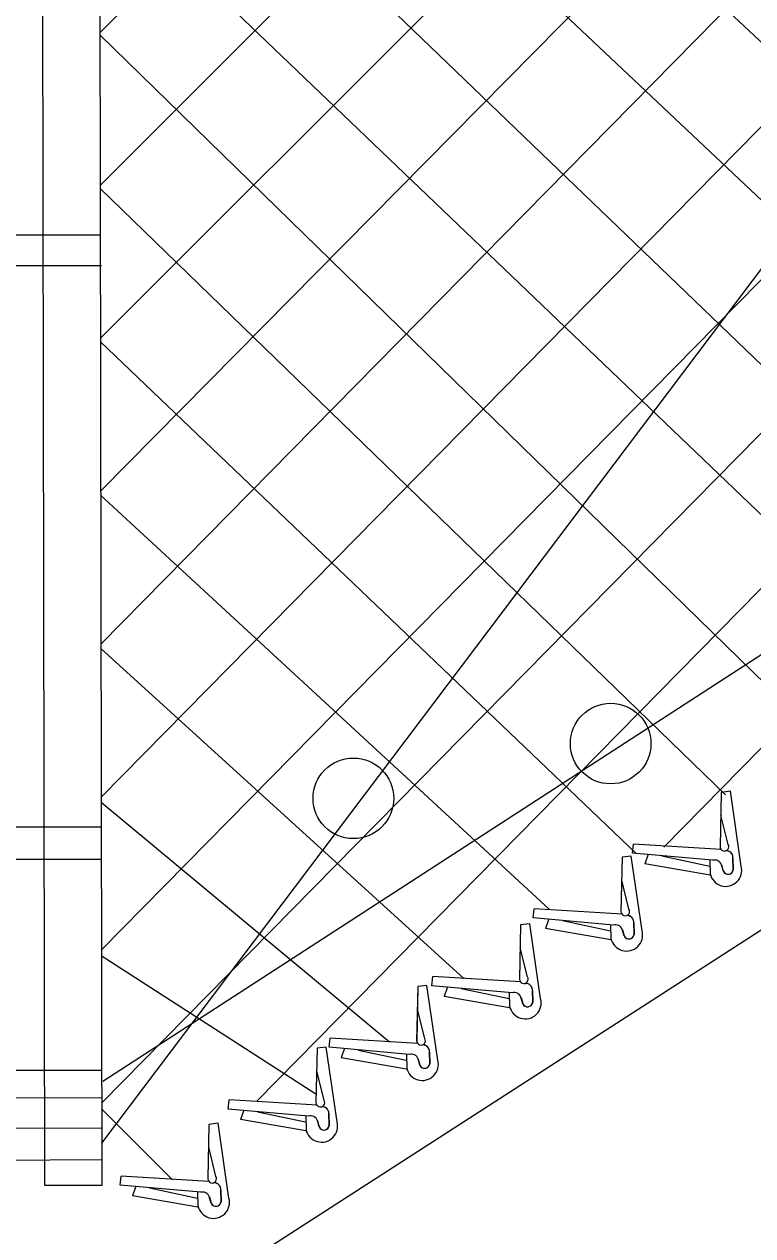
# Model space of a CAD drawing. Extents: x 0 to 2.85, y -0.1 to 1.83.
# Drawn here: x 2.4608 to 2.4991, y 0.8104 to 0.8742 of the extents above; entities that cross this region are included whole.
import ezdxf

# ---------------------------------------------------------------- set-up
doc = ezdxf.new("R2010")
doc.units = 0
doc.layers.add('sb_Chainlink Fence', color=7, linetype='Continuous')
doc.layers.add('sb_Existing Structural Steel', color=7, linetype='Continuous')

msp = doc.modelspace()

# ---------------------------------------------------------------- linework, layer by layer
at = {"layer": 'sb_Chainlink Fence'}
for p, q in [((2.464817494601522, 0.8415528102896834), (2.6689602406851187, 1.0490331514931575)), ((2.4648070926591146, 0.8496034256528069), (2.6600345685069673, 1.047546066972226)), ((2.464827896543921, 0.8335021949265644), (2.673658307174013, 1.0456309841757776)), ((2.4647966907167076, 0.8576540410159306), (2.64564499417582, 1.0385023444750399)), ((2.464838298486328, 0.8254515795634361), (2.6688897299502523, 1.0328013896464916)), ((2.4647862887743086, 0.8657046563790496), (2.6249858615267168, 1.0259042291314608)), ((2.464848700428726, 0.8174009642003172), (2.6689947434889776, 1.0248453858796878)), ((2.4730197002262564, 0.8175109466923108), (2.668725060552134, 1.016514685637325)), ((2.4647758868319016, 0.8737552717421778), (2.602080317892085, 1.0110597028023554)), ((2.49444924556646, 0.8308794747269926), (2.668934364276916, 1.0086629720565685)), ((2.467098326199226, 0.8055926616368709), (2.668987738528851, 0.9357626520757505)), ((2.4647343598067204, 0.9058952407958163), (2.52431969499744, 0.8500443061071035)), ((2.4647447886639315, 0.8978237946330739), (2.519009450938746, 0.8465744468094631)), ((2.4647552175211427, 0.8897523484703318), (2.513036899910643, 0.8433010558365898)), ((2.464765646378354, 0.8816809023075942), (2.5088608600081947, 0.8394646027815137)), ((2.464776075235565, 0.8736094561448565), (2.503947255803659, 0.8353901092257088)), ((2.4647865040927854, 0.8655380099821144), (2.497696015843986, 0.8336238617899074)), ((2.464796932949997, 0.857466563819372), (2.4929805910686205, 0.8305408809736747)), ((2.464807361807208, 0.8493951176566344), (2.4884112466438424, 0.827617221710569)), ((2.4648177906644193, 0.8413236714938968), (2.48393015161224, 0.82395057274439)), ((2.4974611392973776, 0.833754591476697), (2.4974014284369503, 0.8308848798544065)), ((2.4974611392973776, 0.833754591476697), (2.4974024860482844, 0.8309023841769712)), ((2.4979432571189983, 0.8338166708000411), (2.4974611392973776, 0.833754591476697)), ((2.498513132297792, 0.829878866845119), (2.4979432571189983, 0.8338166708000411)), ((2.4648282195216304, 0.8332522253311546), (2.4800011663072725, 0.820624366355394)), ((2.497828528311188, 0.8310232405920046), (2.4974455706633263, 0.8325519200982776)), ((2.4927909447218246, 0.8305573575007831), (2.4928423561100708, 0.8310353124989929)), ((2.4974606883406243, 0.8307574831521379), (2.4928423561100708, 0.8310353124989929)), ((2.4922432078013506, 0.8303483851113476), (2.492183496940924, 0.827478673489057)), ((2.4922432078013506, 0.8303483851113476), (2.4921845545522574, 0.8274961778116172)), ((2.4927253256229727, 0.830410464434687), (2.4922432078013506, 0.8303483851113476)), ((2.4932952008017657, 0.8264726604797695), (2.4927253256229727, 0.830410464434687)), ((2.4970097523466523, 0.8301842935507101), (2.4927909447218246, 0.8305573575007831)), ((2.4934554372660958, 0.8300157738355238), (2.4936107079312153, 0.8304707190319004)), ((2.494332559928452, 0.8304139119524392), (2.49685573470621, 0.8298767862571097)), ((2.4968617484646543, 0.8301676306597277), (2.4968796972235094, 0.829477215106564)), ((2.4968626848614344, 0.8301576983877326), (2.49687923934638, 0.8294743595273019)), ((2.4980988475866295, 0.8297329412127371), (2.4980809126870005, 0.8302999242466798)), ((2.4980809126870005, 0.8302999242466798), (2.4980971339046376, 0.8296792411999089)), ((2.493435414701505, 0.8300153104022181), (2.496873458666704, 0.8294193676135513)), ((2.4975770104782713, 0.8296124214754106), (2.4974749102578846, 0.8299484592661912)), ((2.497482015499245, 0.8299396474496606), (2.4975724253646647, 0.8296180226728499)), ((2.4926105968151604, 0.8276170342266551), (2.492227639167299, 0.8291457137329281)), ((2.4968796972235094, 0.829477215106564), (2.496895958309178, 0.8294096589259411)), ((2.496895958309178, 0.8294096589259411), (2.49691868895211, 0.8293421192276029)), ((2.4875730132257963, 0.8271511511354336), (2.487624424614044, 0.8276291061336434)), ((2.492242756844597, 0.8273512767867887), (2.487624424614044, 0.8276291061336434)), ((2.491791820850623, 0.8267780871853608), (2.4875730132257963, 0.8271511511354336)), ((2.488237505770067, 0.8266095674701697), (2.488392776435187, 0.8270645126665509)), ((2.4891146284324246, 0.8270077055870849), (2.4916378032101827, 0.8264705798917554)), ((2.486907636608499, 0.8267814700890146), (2.486847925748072, 0.823911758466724)), ((2.486907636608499, 0.8267814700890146), (2.4868489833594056, 0.8239292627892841)), ((2.48738975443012, 0.8268435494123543), (2.486907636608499, 0.8267814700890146)), ((2.487959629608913, 0.8229057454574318), (2.48738975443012, 0.8268435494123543)), ((2.4882174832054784, 0.826609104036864), (2.491655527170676, 0.8260131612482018)), ((2.4916438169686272, 0.8267614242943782), (2.491661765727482, 0.82607100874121)), ((2.491644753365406, 0.8267514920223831), (2.4916613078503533, 0.8260681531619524)), ((2.492359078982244, 0.8262062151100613), (2.492256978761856, 0.8265422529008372)), ((2.4922640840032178, 0.8265334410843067), (2.4923544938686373, 0.8262118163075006)), ((2.4928809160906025, 0.826326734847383), (2.4928629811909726, 0.8268937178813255)), ((2.4928629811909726, 0.8268937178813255), (2.4928792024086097, 0.8262730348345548)), ((2.491661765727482, 0.82607100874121), (2.491678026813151, 0.826003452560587)), ((2.491678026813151, 0.826003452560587), (2.4917007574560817, 0.8259359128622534)), ((2.4648386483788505, 0.8251807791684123), (2.4761322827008, 0.8178967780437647)), ((2.487275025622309, 0.8240501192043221), (2.4868920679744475, 0.8255787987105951)), ((2.4822374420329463, 0.8235842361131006), (2.4822888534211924, 0.8240621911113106)), ((2.486907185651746, 0.8237843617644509), (2.4822888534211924, 0.8240621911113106)), ((2.481496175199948, 0.8235398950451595), (2.4814364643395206, 0.8206701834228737)), ((2.481496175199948, 0.8235398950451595), (2.4814375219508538, 0.8206876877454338)), ((2.481978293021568, 0.8236019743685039), (2.481496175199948, 0.8235398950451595)), ((2.482548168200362, 0.8196641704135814), (2.481978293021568, 0.8236019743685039)), ((2.4864562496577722, 0.8232111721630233), (2.4822374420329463, 0.8235842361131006)), ((2.482901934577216, 0.8230426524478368), (2.4830572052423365, 0.8234975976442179)), ((2.4837790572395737, 0.8234407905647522), (2.4863022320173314, 0.8229036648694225)), ((2.4863082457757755, 0.8231945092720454), (2.48632619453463, 0.8225040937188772)), ((2.486309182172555, 0.8231845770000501), (2.4863257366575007, 0.8225012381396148)), ((2.4875453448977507, 0.8227598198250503), (2.487527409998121, 0.8233268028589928)), ((2.487527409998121, 0.8233268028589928), (2.4875436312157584, 0.822706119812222)), ((2.4828819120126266, 0.8230421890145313), (2.4863199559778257, 0.8224462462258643)), ((2.48632619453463, 0.8225040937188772), (2.4863424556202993, 0.8224365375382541)), ((2.487023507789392, 0.8226393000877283), (2.4869214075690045, 0.8229753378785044)), ((2.486928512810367, 0.8229665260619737), (2.4870189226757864, 0.8226449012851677)), ((2.481863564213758, 0.8208085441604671), (2.4814806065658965, 0.8223372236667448)), ((2.4863424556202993, 0.8224365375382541), (2.48636518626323, 0.8223689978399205)), ((2.476825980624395, 0.8203426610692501), (2.47687739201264, 0.8208206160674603)), ((2.481495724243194, 0.8205427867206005), (2.47687739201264, 0.8208206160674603)), ((2.476196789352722, 0.8202921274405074), (2.4761370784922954, 0.8174224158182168)), ((2.476196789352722, 0.8202921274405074), (2.476138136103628, 0.8174399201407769)), ((2.476678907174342, 0.8203542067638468), (2.476196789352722, 0.8202921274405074)), ((2.4772487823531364, 0.8164164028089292), (2.476678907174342, 0.8203542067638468)), ((2.481044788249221, 0.8199695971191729), (2.476825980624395, 0.8203426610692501)), ((2.4774904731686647, 0.8198010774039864), (2.477645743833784, 0.8202560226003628)), ((2.478367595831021, 0.8201992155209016), (2.4808907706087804, 0.8196620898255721)), ((2.4808967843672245, 0.8199529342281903), (2.480914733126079, 0.8192625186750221)), ((2.4808977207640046, 0.8199430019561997), (2.4809142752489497, 0.8192596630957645)), ((2.4821338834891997, 0.8195182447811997), (2.4821159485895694, 0.8200852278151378)), ((2.4821159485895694, 0.8200852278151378), (2.4821321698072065, 0.8194645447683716)), ((2.4774704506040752, 0.8198006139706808), (2.480908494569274, 0.8192046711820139)), ((2.4816120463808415, 0.819397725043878), (2.481509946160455, 0.8197337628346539)), ((2.4815170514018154, 0.8197249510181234), (2.481607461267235, 0.8194033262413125)), ((2.476564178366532, 0.8175607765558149), (2.4761812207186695, 0.8190894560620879)), ((2.480914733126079, 0.8192625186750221), (2.4809309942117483, 0.8191949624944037)), ((2.4809309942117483, 0.8191949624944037), (2.4809537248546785, 0.81912742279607)), ((2.471526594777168, 0.8170948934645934), (2.471578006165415, 0.8175728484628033)), ((2.476196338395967, 0.8172950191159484), (2.471578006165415, 0.8175728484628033)), ((2.464849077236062, 0.8171093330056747), (2.4685848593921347, 0.8133735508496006)), ((2.4757454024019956, 0.8167218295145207), (2.471526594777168, 0.8170948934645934)), ((2.472191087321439, 0.8165533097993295), (2.4723463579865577, 0.8170082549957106)), ((2.4730682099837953, 0.8169514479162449), (2.4755913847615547, 0.8164143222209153)), ((2.476834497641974, 0.8162704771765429), (2.4768165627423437, 0.8168374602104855)), ((2.4768165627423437, 0.8168374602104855), (2.4768327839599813, 0.8162167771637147)), ((2.4705078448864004, 0.8162829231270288), (2.470448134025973, 0.8134132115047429)), ((2.4705078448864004, 0.8162829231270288), (2.4704491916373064, 0.8134307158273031)), ((2.47098996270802, 0.816345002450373), (2.4705078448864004, 0.8162829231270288)), ((2.4715598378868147, 0.8124071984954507), (2.47098996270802, 0.816345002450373)), ((2.4721710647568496, 0.816552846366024), (2.4756091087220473, 0.8159569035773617)), ((2.475597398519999, 0.8167051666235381), (2.4756153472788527, 0.8160147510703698)), ((2.4755983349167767, 0.8166952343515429), (2.475614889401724, 0.8160118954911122)), ((2.4763126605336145, 0.816149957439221), (2.4762105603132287, 0.816485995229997)), ((2.476217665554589, 0.8164771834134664), (2.4763080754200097, 0.8161555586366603)), ((2.4756153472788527, 0.8160147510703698), (2.4756316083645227, 0.8159471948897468)), ((2.4756316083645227, 0.8159471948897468), (2.4756543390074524, 0.8158796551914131)), ((2.47087523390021, 0.8135515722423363), (2.470492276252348, 0.8150802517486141)), ((2.465837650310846, 0.8130856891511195), (2.4658890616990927, 0.8135636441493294)), ((2.470507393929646, 0.8132858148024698), (2.4658890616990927, 0.8135636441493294)), ((2.470056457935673, 0.812712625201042), (2.465837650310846, 0.8130856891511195)), ((2.4665021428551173, 0.8125441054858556), (2.466657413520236, 0.8129990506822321)), ((2.467379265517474, 0.8129422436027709), (2.469902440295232, 0.8124051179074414)), ((2.466482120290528, 0.81254364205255), (2.4699201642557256, 0.8119476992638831)), ((2.469908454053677, 0.8126959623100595), (2.469926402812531, 0.8120055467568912)), ((2.469909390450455, 0.8126860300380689), (2.4699259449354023, 0.8120026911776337)), ((2.470623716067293, 0.8121407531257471), (2.470521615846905, 0.8124767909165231)), ((2.4705287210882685, 0.8124679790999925), (2.470619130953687, 0.8121463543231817)), ((2.4711455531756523, 0.8122612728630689), (2.471127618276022, 0.8128282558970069)), ((2.471127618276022, 0.8128282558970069), (2.4711438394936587, 0.8122075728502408)), ((2.469926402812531, 0.8120055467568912), (2.4699426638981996, 0.8119379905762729)), ((2.4699426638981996, 0.8119379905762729), (2.4699653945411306, 0.8118704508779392))]:
    msp.add_line(p, q, dxfattribs=at)
for centre, radius, start, end in [((2.4976327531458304, 0.8309020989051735), 0.00023022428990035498, 180.70028160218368, 31.7483786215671), ((2.497118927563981, 0.8298235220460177), 0.000376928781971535, 18.162104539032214, 106.83665311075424), ((2.4977301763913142, 0.8303284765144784), 0.00035189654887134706, 355.34600501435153, 93.91317747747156), ((2.4977369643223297, 0.8303350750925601), 0.0003459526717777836, 1.8804797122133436, 94.68407232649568), ((2.497701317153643, 0.8296558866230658), 0.0008418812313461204, 192.4519501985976, 15.358603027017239), ((2.4978261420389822, 0.8297226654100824), 0.00027444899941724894, 202.41317715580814, 350.89621820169), ((2.4978260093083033, 0.8297242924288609), 0.00027297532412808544, 204.19357541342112, 1.8156284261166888), ((2.492414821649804, 0.8274958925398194), 0.00023022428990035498, 180.70028160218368, 31.7483786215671), ((2.492512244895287, 0.8269222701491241), 0.00035189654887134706, 355.34600501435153, 93.91317747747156), ((2.4925190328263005, 0.8269288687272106), 0.0003459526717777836, 1.8804797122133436, 94.68407232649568), ((2.4924833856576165, 0.8262496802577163), 0.0008418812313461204, 192.4519501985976, 15.358603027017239), ((2.4919009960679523, 0.8264173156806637), 0.000376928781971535, 18.162104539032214, 106.83665311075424), ((2.492608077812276, 0.8263180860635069), 0.00027297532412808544, 204.19357541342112, 1.8156284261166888), ((2.4926082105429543, 0.8263164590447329), 0.00027444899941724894, 202.41317715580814, 350.89621820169), ((2.487079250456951, 0.8239289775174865), 0.00023022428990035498, 180.70028160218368, 31.7483786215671), ((2.4865654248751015, 0.8228504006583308), 0.000376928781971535, 18.162104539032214, 106.83665311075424), ((2.4871766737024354, 0.8233553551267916), 0.00035189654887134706, 355.34600501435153, 93.91317747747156), ((2.4871834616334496, 0.8233619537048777), 0.0003459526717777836, 1.8804797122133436, 94.68407232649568), ((2.4871478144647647, 0.8226827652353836), 0.0008418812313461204, 192.4519501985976, 15.358603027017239), ((2.4872726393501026, 0.8227495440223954), 0.00027444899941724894, 202.41317715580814, 350.89621820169), ((2.487272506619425, 0.8227511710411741), 0.00027297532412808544, 204.19357541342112, 1.8156284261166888), ((2.4816677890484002, 0.8206874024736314), 0.00023022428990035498, 180.70028160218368, 31.7483786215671), ((2.48115396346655, 0.8196088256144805), 0.000376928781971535, 18.162104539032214, 106.83665311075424), ((2.4817652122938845, 0.820113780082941), 0.00035189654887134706, 355.34600501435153, 93.91317747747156), ((2.481772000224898, 0.8201203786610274), 0.0003459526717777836, 1.8804797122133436, 94.68407232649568), ((2.4817363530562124, 0.819441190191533), 0.0008418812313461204, 192.4519501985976, 15.358603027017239), ((2.481861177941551, 0.8195079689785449), 0.00027444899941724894, 202.41317715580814, 350.89621820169), ((2.4818610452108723, 0.8195095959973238), 0.00027297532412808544, 204.19357541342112, 1.8156284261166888), ((2.4763684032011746, 0.8174396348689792), 0.00023022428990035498, 180.70028160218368, 31.7483786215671), ((2.4764658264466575, 0.8168660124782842), 0.00035189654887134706, 355.34600501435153, 93.91317747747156), ((2.476472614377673, 0.8168726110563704), 0.0003459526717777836, 1.8804797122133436, 94.68407232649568), ((2.476436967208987, 0.8161934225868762), 0.0008418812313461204, 192.4519501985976, 15.358603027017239), ((2.475854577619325, 0.8163610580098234), 0.000376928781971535, 18.162104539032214, 106.83665311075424), ((2.476561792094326, 0.8162602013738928), 0.00027444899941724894, 202.41317715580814, 350.89621820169), ((2.476561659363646, 0.8162618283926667), 0.00027297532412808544, 204.19357541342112, 1.8156284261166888), ((2.470679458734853, 0.8134304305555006), 0.00023022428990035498, 180.70028160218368, 31.7483786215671), ((2.470776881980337, 0.8128568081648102), 0.00035189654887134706, 355.34600501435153, 93.91317747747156), ((2.470783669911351, 0.8128634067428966), 0.0003459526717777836, 1.8804797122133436, 94.68407232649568), ((2.4707480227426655, 0.8121842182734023), 0.0008418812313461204, 192.4519501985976, 15.358603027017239), ((2.4701656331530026, 0.8123518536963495), 0.000376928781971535, 18.162104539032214, 106.83665311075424), ((2.4708728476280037, 0.8122509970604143), 0.00027444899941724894, 202.41317715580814, 350.89621820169), ((2.4708727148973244, 0.8122526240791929), 0.00027297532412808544, 204.19357541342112, 1.8156284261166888)]:
    msp.add_arc(centre, radius, start, end, dxfattribs=at)
at = {"layer": 'sb_Existing Structural Steel'}
for p, q in [((2.4649155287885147, 0.8185575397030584), (2.6664060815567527, 0.9491219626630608)), ((2.4618656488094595, 0.8130735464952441), (2.461686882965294, 0.9301225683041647)), ((2.4648818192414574, 0.8130735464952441), (2.464703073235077, 0.9301095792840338)), ((2.539573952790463, 0.9143673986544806), (2.4648464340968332, 0.815295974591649)), ((2.4648000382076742, 0.8630878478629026), (2.449408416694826, 0.8630878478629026)), ((2.4648609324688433, 0.8614746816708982), (2.449464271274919, 0.8614746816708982)), ((2.464864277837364, 0.8319217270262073), (2.4494070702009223, 0.8319217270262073)), ((2.464864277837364, 0.8302288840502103), (2.4494509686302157, 0.8302288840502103)), ((2.4648483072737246, 0.8191213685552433), (2.449419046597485, 0.8191466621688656)), ((2.4648686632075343, 0.817673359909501), (2.449429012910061, 0.817683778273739)), ((2.464843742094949, 0.8160797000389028), (2.449423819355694, 0.816074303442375)), ((2.464908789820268, 0.8144226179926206), (2.4494496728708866, 0.8143361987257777)), ((2.4648818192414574, 0.8130735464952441), (2.4618656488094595, 0.8130735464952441))]:
    msp.add_line(p, q, dxfattribs=at)
for centre in [(2.4916464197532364, 0.836327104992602), (2.478108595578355, 0.8334454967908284)]:
    msp.add_circle(centre, 0.0021204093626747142, dxfattribs=at)

doc.saveas('drawing.dxf')
